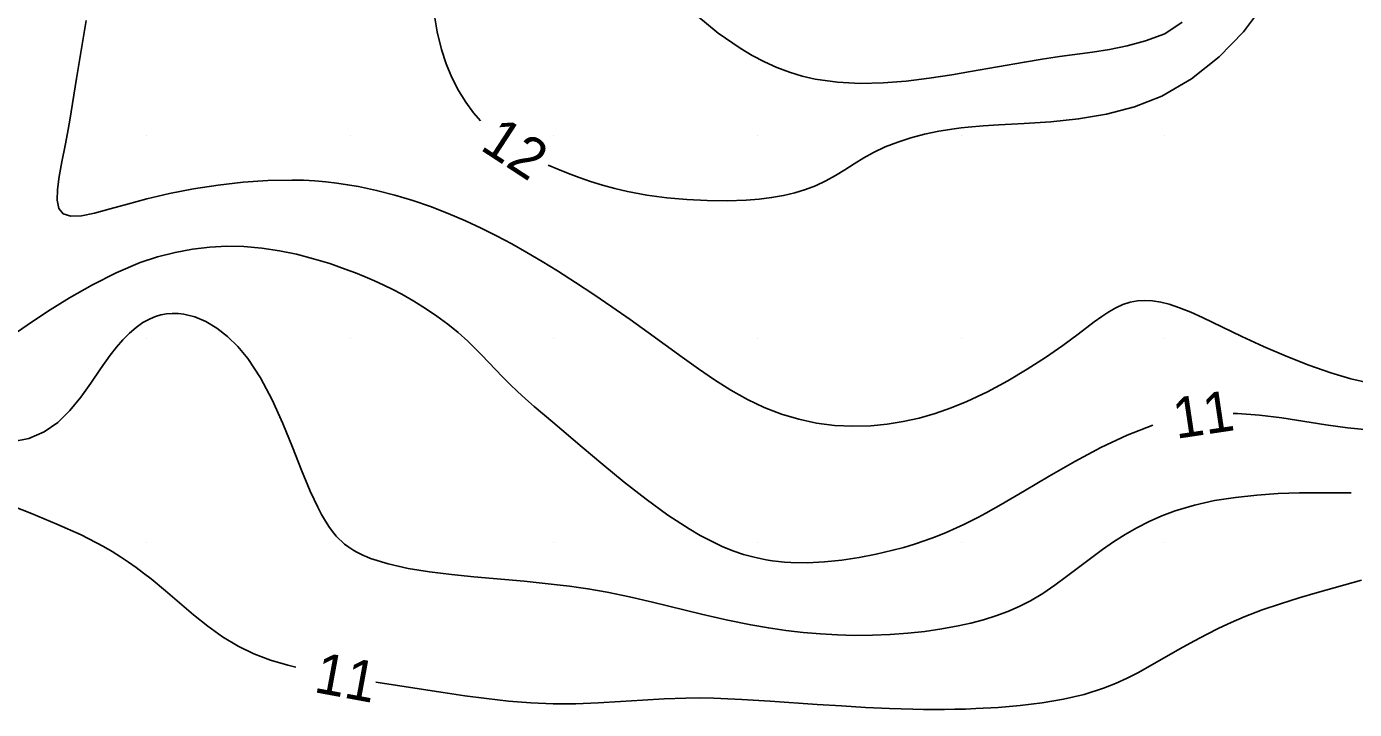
# Model space of a CAD drawing. Extents: x 2602990 to 2605851, y 618069 to 619180.
# Drawn here: x 2603374.1 to 2603439.3, y 618221.8 to 618255.3 of the extents above; entities that cross this region are included whole.
import ezdxf

# ---------------------------------------------------------------- set-up
doc = ezdxf.new("R2010")
doc.units = 0
for name, color, linetype in [('DTM Contours Minor', 7, 'Continuous'), ('DTM Contours Minor Text', 7, 'Continuous'), ('Exist DTM QL2 LIDAR Elevation Point', 7, 'Continuous')]:
    doc.layers.add(name, color=color, linetype=linetype)

msp = doc.modelspace()

# ---------------------------------------------------------------- linework, layer by layer
at = {"layer": 'DTM Contours Minor'}
for points in [[(2603399.728, 618248.534), (2603400.202, 618248.328), (2603400.714, 618248.119), (2603401.248, 618247.918), (2603401.804, 618247.725), (2603402.384, 618247.546), (2603402.99, 618247.381), (2603403.622, 618247.234), (2603404.562, 618247.06), (2603405.54, 618246.927), (2603406.536, 618246.836), (2603407.532, 618246.787), (2603408.509, 618246.78), (2603409.45, 618246.814), (2603410.085, 618246.864), (2603410.693, 618246.938), (2603411.273, 618247.038), (2603411.827, 618247.167), (2603412.353, 618247.326), (2603412.852, 618247.519), (2603413.347, 618247.757), (2603413.821, 618248.023), (2603414.284, 618248.306), (2603414.745, 618248.595), (2603415.212, 618248.88), (2603415.695, 618249.148), (2603416.272, 618249.422), (2603416.881, 618249.663), (2603417.523, 618249.872), (2603418.198, 618250.049), (2603418.907, 618250.195), (2603419.65, 618250.313), (2603419.995, 618250.356), (2603420.348, 618250.395), (2603421.08, 618250.46), (2603421.851, 618250.511), (2603423.09, 618250.577), (2603424.403, 618250.66), (2603425.762, 618250.799), (2603427.141, 618251.03), (2603428.511, 618251.391), (2603429.845, 618251.919), (2603431.309, 618252.767), (2603432.658, 618253.838), (2603433.861, 618255.08), (2603434.89, 618256.442)], [(2603377.043, 618255.627), (2603376.853, 618254.552), (2603376.561, 618252.779), (2603376.229, 618250.735), (2603376.119, 618250.098), (2603376.006, 618249.485), (2603375.851, 618248.696), (2603375.717, 618247.974), (2603375.629, 618247.338), (2603375.615, 618246.807), (2603375.701, 618246.4), (2603375.915, 618246.135), (2603376.287, 618246.021), (2603376.806, 618246.045), (2603377.454, 618246.174), (2603378.215, 618246.377), (2603379.073, 618246.621), (2603380.011, 618246.876), (2603381.134, 618247.138), (2603382.313, 618247.366), (2603383.525, 618247.552), (2603384.748, 618247.691), (2603385.958, 618247.775), (2603387.133, 618247.797), (2603387.702, 618247.784), (2603388.259, 618247.753), (2603388.806, 618247.707), (2603389.343, 618247.645), (2603389.874, 618247.568), (2603390.401, 618247.477), (2603391.299, 618247.288), (2603392.189, 618247.06), (2603393.072, 618246.796), (2603393.946, 618246.495), (2603394.812, 618246.161), (2603395.668, 618245.795), (2603396.428, 618245.441), (2603397.182, 618245.064), (2603397.932, 618244.663), (2603398.681, 618244.241), (2603399.429, 618243.798), (2603400.18, 618243.336), (2603401.069, 618242.765), (2603401.961, 618242.174), (2603402.853, 618241.565), (2603403.742, 618240.943), (2603404.626, 618240.314), (2603406.3, 618239.102), (2603407.094, 618238.535), (2603407.89, 618237.993), (2603408.691, 618237.488), (2603409.502, 618237.031), (2603410.329, 618236.634), (2603411.171, 618236.308), (2603412.03, 618236.053), (2603412.903, 618235.869), (2603413.786, 618235.754), (2603414.675, 618235.708), (2603415.569, 618235.731), (2603416.36, 618235.808), (2603417.15, 618235.936), (2603417.938, 618236.114), (2603418.724, 618236.34), (2603419.506, 618236.612), (2603420.283, 618236.928), (2603421.295, 618237.407), (2603422.284, 618237.939), (2603423.238, 618238.507), (2603424.142, 618239.092), (2603424.983, 618239.675), (2603425.748, 618240.236), (2603426.535, 618240.833), (2603426.899, 618241.097), (2603427.251, 618241.332), (2603427.597, 618241.53), (2603427.943, 618241.688), (2603428.291, 618241.798), (2603428.648, 618241.864), (2603429.015, 618241.886), (2603429.396, 618241.865), (2603429.793, 618241.802), (2603430.208, 618241.697), (2603430.722, 618241.524), (2603431.266, 618241.303), (2603431.842, 618241.043), (2603433.773, 618240.116), (2603434.844, 618239.627), (2603435.956, 618239.15), (2603437.069, 618238.711), (2603438.141, 618238.332), (2603439.132, 618238.036), (2603440, 618237.848)], [(2603394.118, 618255.957), (2603394.275, 618255.066), (2603394.484, 618254.213), (2603394.718, 618253.499), (2603394.996, 618252.826), (2603395.315, 618252.198), (2603395.671, 618251.618), (2603396.062, 618251.089), (2603396.401, 618250.706)], [(2603407.026, 618255.878), (2603408.065, 618255.014), (2603409.143, 618254.268), (2603409.74, 618253.913), (2603410.342, 618253.599), (2603410.95, 618253.325), (2603411.567, 618253.092), (2603412.195, 618252.902), (2603412.836, 618252.753), (2603413.919, 618252.599), (2603415.032, 618252.543), (2603416.163, 618252.569), (2603417.298, 618252.658), (2603418.427, 618252.796), (2603419.536, 618252.964), (2603420.453, 618253.118), (2603423.106, 618253.59), (2603423.97, 618253.733), (2603424.831, 618253.86), (2603426.445, 618254.072), (2603427.277, 618254.206), (2603428.14, 618254.387), (2603429.045, 618254.638), (2603430, 618254.981), (2603430.851, 618255.549)], [(2603372.481, 618239.542), (2603374.138, 618240.679), (2603375.138, 618241.343), (2603376.212, 618242.014), (2603377.341, 618242.66), (2603378.506, 618243.247), (2603379.686, 618243.741), (2603380.548, 618244.027), (2603381.407, 618244.248), (2603382.26, 618244.407), (2603383.107, 618244.505), (2603383.945, 618244.545), (2603384.773, 618244.53), (2603385.657, 618244.455), (2603386.523, 618244.326), (2603387.37, 618244.151), (2603388.194, 618243.937), (2603388.993, 618243.692), (2603389.762, 618243.425), (2603390.255, 618243.24), (2603390.734, 618243.047), (2603391.201, 618242.846), (2603391.656, 618242.637), (2603392.101, 618242.419), (2603392.535, 618242.191), (2603393.131, 618241.853), (2603393.706, 618241.495), (2603394.26, 618241.119), (2603394.79, 618240.725), (2603395.295, 618240.315), (2603395.773, 618239.889), (2603396.123, 618239.551), (2603396.463, 618239.206), (2603397.479, 618238.142), (2603397.838, 618237.782), (2603398.216, 618237.422), (2603398.615, 618237.057), (2603399.036, 618236.686), (2603399.943, 618235.907), (2603401.386, 618234.678), (2603402.401, 618233.824), (2603403.454, 618232.963), (2603404.525, 618232.128), (2603405.593, 618231.352), (2603406.638, 618230.67), (2603407.191, 618230.348), (2603407.733, 618230.062), (2603408.267, 618229.813), (2603408.794, 618229.599), (2603409.317, 618229.42), (2603409.838, 618229.276), (2603410.132, 618229.209), (2603410.427, 618229.152), (2603410.723, 618229.105), (2603411.022, 618229.067), (2603411.323, 618229.039), (2603411.627, 618229.019), (2603412.447, 618229.006), (2603413.285, 618229.046), (2603414.133, 618229.132), (2603414.983, 618229.261), (2603415.824, 618229.425), (2603416.649, 618229.62), (2603417.183, 618229.765), (2603417.709, 618229.922), (2603418.228, 618230.095), (2603418.744, 618230.284), (2603419.259, 618230.491), (2603419.776, 618230.718), (2603420.127, 618230.884), (2603420.482, 618231.059), (2603420.842, 618231.245), (2603421.208, 618231.442), (2603421.964, 618231.866), (2603423.106, 618232.538), (2603424.315, 618233.257), (2603425.571, 618233.98), (2603426.857, 618234.667), (2603428.155, 618235.277), (2603429.411, 618235.756)], [(2603373.391, 618234.941), (2603374.223, 618235.115), (2603374.978, 618235.433), (2603375.647, 618235.896), (2603376.241, 618236.475), (2603376.777, 618237.131), (2603377.273, 618237.829), (2603377.748, 618238.529), (2603378.217, 618239.196), (2603378.525, 618239.59), (2603378.838, 618239.95), (2603379.16, 618240.274), (2603379.489, 618240.557), (2603379.828, 618240.797), (2603380.178, 618240.988), (2603380.44, 618241.096), (2603380.708, 618241.176), (2603380.982, 618241.227), (2603381.262, 618241.251), (2603381.547, 618241.246), (2603381.837, 618241.211), (2603382.369, 618241.077), (2603382.908, 618240.85), (2603383.447, 618240.531), (2603383.977, 618240.123), (2603384.488, 618239.626), (2603384.973, 618239.043), (2603385.602, 618238.081), (2603386.171, 618236.999), (2603386.689, 618235.851), (2603387.167, 618234.687), (2603387.615, 618233.56), (2603388.043, 618232.521), (2603388.224, 618232.113), (2603388.405, 618231.73), (2603388.591, 618231.374), (2603388.782, 618231.044), (2603388.982, 618230.74), (2603389.194, 618230.462), (2603389.319, 618230.316), (2603389.45, 618230.179), (2603389.586, 618230.049), (2603389.728, 618229.927), (2603389.877, 618229.812), (2603390.033, 618229.703), (2603390.178, 618229.612), (2603390.329, 618229.526), (2603390.486, 618229.444), (2603390.65, 618229.367), (2603390.82, 618229.293), (2603390.997, 618229.223), (2603391.867, 618228.95), (2603392.842, 618228.733), (2603393.889, 618228.562), (2603394.976, 618228.426), (2603396.07, 618228.316), (2603398.535, 618228.099), (2603399.43, 618228.013), (2603400.317, 618227.916), (2603400.764, 618227.861), (2603401.214, 618227.8), (2603401.671, 618227.732), (2603402.137, 618227.654), (2603402.615, 618227.567), (2603403.707, 618227.338), (2603404.851, 618227.07), (2603407.241, 618226.49), (2603408.456, 618226.211), (2603409.666, 618225.964), (2603410.537, 618225.813), (2603411.397, 618225.687), (2603412.247, 618225.588), (2603413.089, 618225.514), (2603413.922, 618225.466), (2603414.746, 618225.443), (2603415.637, 618225.448), (2603416.515, 618225.483), (2603417.377, 618225.547), (2603418.222, 618225.64), (2603419.045, 618225.76), (2603419.843, 618225.906), (2603420.48, 618226.047), (2603421.099, 618226.209), (2603421.7, 618226.396), (2603422.283, 618226.611), (2603422.849, 618226.857), (2603423.398, 618227.138), (2603424.004, 618227.502), (2603424.594, 618227.904), (2603425.177, 618228.332), (2603426.343, 618229.224), (2603426.941, 618229.663), (2603427.485, 618230.037), (2603428.046, 618230.392), (2603428.627, 618230.725), (2603429.229, 618231.033), (2603429.856, 618231.311), (2603430.509, 618231.557), (2603431.454, 618231.838), (2603432.444, 618232.057), (2603433.465, 618232.22), (2603434.507, 618232.334), (2603435.558, 618232.403), (2603436.605, 618232.435), (2603437.276, 618232.44), (2603438.607, 618232.433), (2603439.143, 618232.433)], [(2603433.348, 618236.342), (2603433.567, 618236.339), (2603434.649, 618236.259), (2603435.74, 618236.119), (2603437.907, 618235.775), (2603438.963, 618235.629), (2603439.986, 618235.54)], [(2603373.063, 618231.931), (2603374.353, 618231.427), (2603375.604, 618230.91), (2603376.793, 618230.372), (2603377.894, 618229.802), (2603378.316, 618229.555), (2603378.722, 618229.302), (2603379.113, 618229.041), (2603379.492, 618228.774), (2603379.86, 618228.499), (2603380.221, 618228.217), (2603380.928, 618227.632), (2603382.315, 618226.449), (2603383.017, 618225.887), (2603383.739, 618225.369), (2603384.493, 618224.913), (2603385.275, 618224.537), (2603386.092, 618224.228), (2603386.936, 618223.973), (2603387.331, 618223.877)], [(2603391.263, 618223.151), (2603394.571, 618222.638), (2603395.622, 618222.482), (2603396.692, 618222.338), (2603397.776, 618222.217), (2603398.869, 618222.129), (2603399.967, 618222.084), (2603401.074, 618222.088), (2603402.176, 618222.13), (2603403.271, 618222.194), (2603404.355, 618222.265), (2603405.424, 618222.327), (2603406.474, 618222.365), (2603407.167, 618222.369), (2603407.853, 618222.358), (2603408.537, 618222.335), (2603409.222, 618222.301), (2603410.613, 618222.212), (2603412.932, 618222.053), (2603414.115, 618221.977), (2603415.299, 618221.909), (2603416.473, 618221.855), (2603417.626, 618221.82), (2603418.149, 618221.811), (2603418.666, 618221.807), (2603419.18, 618221.808), (2603419.693, 618221.815), (2603420.205, 618221.827), (2603420.718, 618221.845), (2603421.808, 618221.903), (2603422.897, 618221.994), (2603423.973, 618222.127), (2603425.021, 618222.308), (2603426.029, 618222.545), (2603426.982, 618222.846), (2603427.578, 618223.083), (2603428.15, 618223.345), (2603428.704, 618223.628), (2603429.245, 618223.924), (2603430.882, 618224.863), (2603431.458, 618225.181), (2603432.044, 618225.492), (2603432.644, 618225.793), (2603433.26, 618226.08), (2603433.893, 618226.352), (2603434.771, 618226.689), (2603435.673, 618226.997), (2603436.586, 618227.283), (2603437.498, 618227.55), (2603439.66, 618228.161)]]:
    msp.add_lwpolyline(points, dxfattribs=at)
at = {"layer": 'Exist DTM QL2 LIDAR Elevation Point'}
for p, q in [((2603380, 618250), (2603380, 618250)), ((2603390, 618250), (2603390, 618250)), ((2603400, 618250), (2603400, 618250)), ((2603410, 618250), (2603410, 618250)), ((2603420, 618250), (2603420, 618250)), ((2603430, 618250), (2603430, 618250)), ((2603380, 618240), (2603380, 618240)), ((2603390, 618240), (2603390, 618240)), ((2603400, 618240), (2603400, 618240)), ((2603410, 618240), (2603410, 618240)), ((2603420, 618240), (2603420, 618240)), ((2603430, 618240), (2603430, 618240)), ((2603380, 618230), (2603380, 618230)), ((2603390, 618230), (2603390, 618230)), ((2603400, 618230), (2603400, 618230)), ((2603410, 618230), (2603410, 618230)), ((2603420, 618230), (2603420, 618230)), ((2603430, 618230), (2603430, 618230))]:
    msp.add_line(p, q, dxfattribs=at)

# ---------------------------------------------------------------- texts
at = {"layer": 'DTM Contours Minor Text'}
for s, rotation, p in [('12', 326.86828, (2603396.319, 618249.327)), ('11', 8.46837, (2603430.552, 618235.088)), ('11', 349.53158, (2603388.163, 618222.667))]:
    msp.add_text(s, height=2, rotation=rotation, dxfattribs=at).set_placement(p)

doc.saveas('drawing.dxf')
